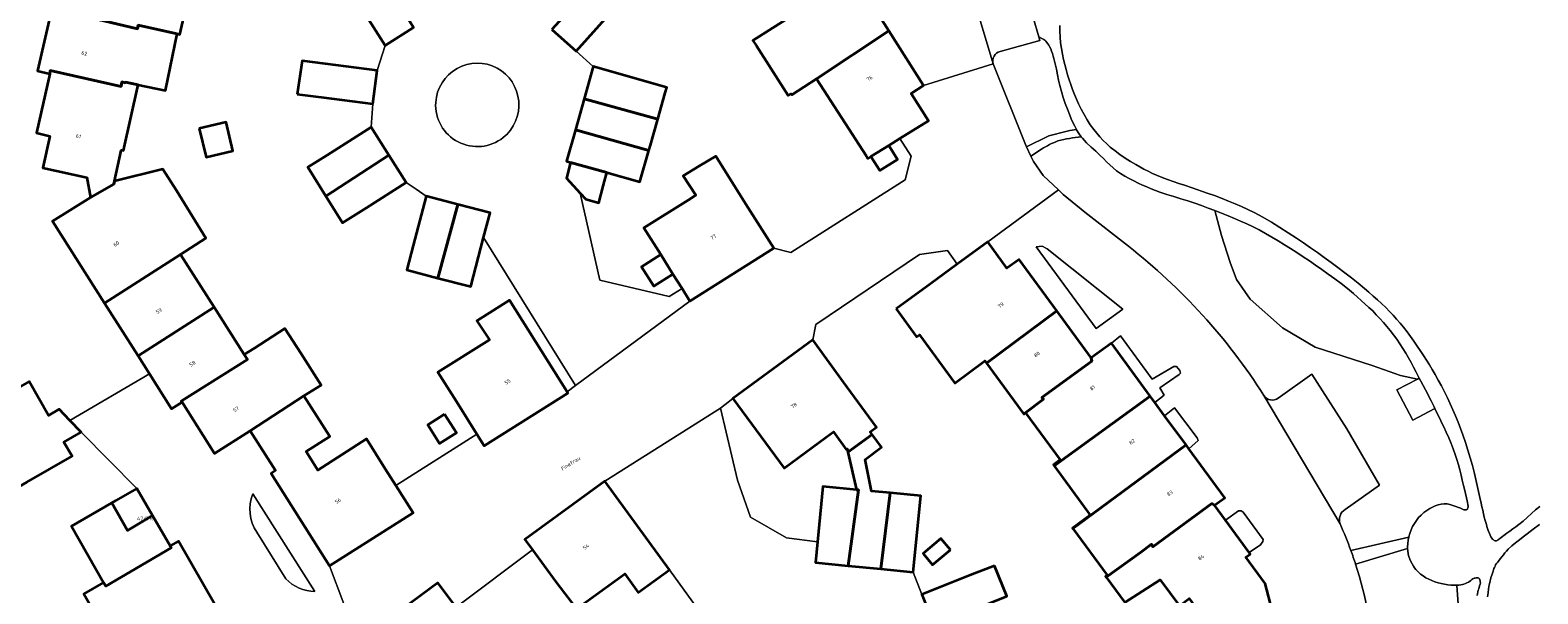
# Model space of a CAD drawing. Header units: metres. Extents: x 197700 to 204338, y 317132 to 325229.
# Tile 746 of 1056: x 203375 to 203519, y 319007 to 319061. Entities that reach past the tile are written whole.
import ezdxf
from ezdxf.enums import TextEntityAlignment as Align

# ---------------------------------------------------------------- set-up
doc = ezdxf.new("R2010")
doc.units = ezdxf.units.M
for name, color, linetype, lineweight in [('B-WE-GR-BEPLANTING_CULTUUR_BODEMBEDEKKER-GV', 90, 'Continuous', 18), ('B-WE-GR-BEPLANTING_CULTUUR_HEESTERS-GV', 90, 'Continuous', 18), ('B-WE-OG-BEBOUWING-GV', 7, 'Continuous', 35), ('B-WE-OG-BEBOUWING-T18', 10, 'Continuous', 18), ('B-WE-OG-TERREIN_CULTUURSCHEIDING-GV', 7, 'Continuous', 18), ('B-WE-OG-TERREIN_ERF-GV', 7, 'Continuous', 18), ('B-WE-OG-TOPOGRAFIE-T18', 10, 'Continuous', 18), ('B-WE-VH-VERHARDING_BETONSTRAATSTEEN-GV', 252, 'Continuous', 18), ('B-WE-VH-VERHARDING_GESLOTEN-GV', 252, 'Continuous', 18), ('B-WE-VH-VERHARDING_OPEN-GV', 252, 'Continuous', 18)]:
    doc.layers.add(name, color=color, linetype=linetype, lineweight=lineweight)
doc.styles.add('NLCS-ISO-M200-T18', font='NLCS-ISO.ttf', dxfattribs={"height": 0.36})

msp = doc.modelspace()

# ---------------------------------------------------------------- linework, layer by layer
at = {"layer": 'B-WE-GR-BEPLANTING_CULTUUR_BODEMBEDEKKER-GV'}
for points in [[(203474.52, 319051.38), (203475.152, 319051.478), (203474.987, 319051.793), (203474.819, 319052.151), (203474.661, 319052.514), (203474.507, 319052.876), (203474.285, 319053.428), (203474.082, 319053.988), (203473.895, 319054.555), (203473.722, 319055.127), (203473.56, 319055.7), (203473.435, 319056.215), (203473.33, 319056.735), (203473.229, 319057.257), (203473.118, 319057.776), (203472.98, 319058.287), (203472.912, 319058.52), (203472.846, 319058.755), (203472.773, 319058.988), (203472.688, 319059.213), (203472.582, 319059.428), (203472.505, 319059.562), (203472.422, 319059.695), (203472.333, 319059.824), (203472.234, 319059.943), (203472.125, 319060.048), (203472.019, 319060.123), (203471.903, 319060.187), (203471.781, 319060.244), (203471.658, 319060.299), (203471.538, 319060.358), (203471.642, 319060.003), (203467.842, 319058.976)], [(203467.173, 319057.767), (203470.335, 319049.885), (203470.364, 319049.824), (203472.515, 319050.865)]]:
    msp.add_lwpolyline(points, dxfattribs=at)
for points in [[(203467.842, 319058.976, 0.4071442), (203467.173, 319057.767)], [(203472.515, 319050.865, -0.0085549), (203474.52, 319051.38)]]:
    msp.add_lwpolyline(points, format="xyb", dxfattribs=at)
at = {"layer": 'B-WE-GR-BEPLANTING_CULTUUR_HEESTERS-GV'}
for points in [[(203475.607, 319050.8, 0.0325642), (203473.381, 319050.39)], [(203473.381, 319050.39, 0.0510038), (203471.793, 319049.606)], [(203480.131, 319040.308, -0.0850409), (203493.114, 319026.011)], [(203493.114, 319026.011, 0.4362712), (203494.499, 319025.741)], [(203396.229, 319016.57, 0.2472777), (203396.609, 319012.898)], [(203500.893, 319015.083, 0.3487517), (203500.42, 319013.699)], [(203500.42, 319013.699, -0.0175176), (203501.456, 319011.146)], [(203501.906, 319009.842, -0.0644562), (203503.757, 319000)], [(203399.385, 319008.436, 0.1968545), (203402.173, 319007.225)]]:
    msp.add_lwpolyline(points, format="xyb", dxfattribs=at)
for points in [[(203501.456, 319011.146), (203507.006, 319012.431), (203507.012, 319012.463), (203507.104, 319012.795), (203507.224, 319013.125), (203507.371, 319013.446), (203507.541, 319013.752), (203507.733, 319014.037), (203507.947, 319014.299), (203508.186, 319014.548), (203508.446, 319014.779), (203508.722, 319014.986), (203509.01, 319015.164), (203509.268, 319015.299), (203509.54, 319015.421), (203509.821, 319015.522), (203510.105, 319015.593), (203510.387, 319015.625), (203510.666, 319015.611), (203510.948, 319015.556), (203511.23, 319015.473), (203511.51, 319015.373), (203511.782, 319015.268), (203511.88, 319015.229), (203512.265, 319015.058), (203512.33, 319015.056), (203512.398, 319015.049), (203512.464, 319015.045), (203512.525, 319015.049), (203512.575, 319015.067), (203512.617, 319015.112), (203512.645, 319015.177), (203512.665, 319015.252), (203512.683, 319015.331), (203512.704, 319015.401), (203512.592, 319015.9), (203512.37, 319016.898), (203512.255, 319017.396), (203512.134, 319017.892), (203512.01, 319018.385), (203511.884, 319018.878), (203511.753, 319019.369), (203511.612, 319019.857), (203511.457, 319020.34), (203511.263, 319020.881), (203511.052, 319021.417), (203510.828, 319021.948), (203510.594, 319022.475), (203510.355, 319022.999), (203510.216, 319023.294), (203510.073, 319023.587), (203509.783, 319024.171), (203509.64, 319024.464), (203509.506, 319024.744), (203507.4, 319023.637), (203505.871, 319026.548), (203507.832, 319027.579), (203506.206, 319027.905), (203503.482, 319028.878), (203498.02, 319030.618), (203494.905, 319032.471), (203491.79, 319035.232), (203490.489, 319037.125), (203489.897, 319038.742), (203489.069, 319041.345), (203488.422, 319043.722), (203487.785, 319043.965), (203487.146, 319044.201), (203486.504, 319044.43), (203485.834, 319044.65), (203485.158, 319044.854), (203484.481, 319045.054), (203483.807, 319045.263), (203483.141, 319045.495), (203482.722, 319045.653), (203482.304, 319045.814), (203481.889, 319045.982), (203481.478, 319046.159), (203481.073, 319046.348), (203480.644, 319046.56), (203480.217, 319046.78), (203479.797, 319047.013), (203479.389, 319047.264), (203478.999, 319047.536), (203478.668, 319047.803), (203478.351, 319048.09), (203478.044, 319048.39), (203477.74, 319048.694), (203477.436, 319048.996), (203477.001, 319049.402), (203476.558, 319049.803), (203476.126, 319050.213), (203475.723, 319050.646), (203475.607, 319050.8)], [(203471.793, 319049.606), (203470.785, 319048.938), (203471.036, 319048.411), (203471.968, 319047.07), (203473.423, 319045.699), (203473.898, 319045.251), (203475.952, 319043.574), (203480.131, 319040.308)], [(203494.499, 319025.741), (203497.698, 319028.055), (203501.055, 319022.801), (203504.198, 319017.416), (203500.893, 319015.083)], [(203402.173, 319007.225), (203396.229, 319016.57)], [(203396.609, 319012.898), (203399.385, 319008.436)], [(203511.755, 319005.577), (203511.602, 319007.825), (203511.438, 319007.825), (203511.253, 319007.832), (203511.069, 319007.842), (203510.752, 319007.871), (203510.435, 319007.918), (203510.121, 319007.984), (203509.812, 319008.067), (203509.511, 319008.166), (203509.218, 319008.278), (203508.928, 319008.405), (203508.645, 319008.549), (203508.376, 319008.713), (203508.128, 319008.899), (203507.977, 319009.033), (203507.831, 319009.177), (203507.693, 319009.329), (203507.564, 319009.488), (203507.446, 319009.653), (203507.313, 319009.868), (203507.195, 319010.096), (203507.093, 319010.333), (203507.009, 319010.575), (203506.946, 319010.817), (203506.898, 319011.139), (203506.89, 319011.345), (203501.906, 319009.842)]]:
    msp.add_lwpolyline(points, dxfattribs=at)
msp.add_lwpolyline([(203471.3, 319040.261), (203477.033, 319032.41), (203479.596, 319034.289), (203472.361, 319040.053), (203471.861, 319040.312)], close=True, dxfattribs=at)
at = {"layer": 'B-WE-OG-BEBOUWING-GV'}
for points in [[(203388.975, 319060.638), (203389.244, 319060.578), (203390.029, 319064.086), (203386.033, 319064.98), (203386.575, 319067.402), (203385.096, 319067.738), (203385.727, 319070.518), (203385.598, 319070.587), (203384.278, 319072.737), (203383.154, 319071.151), (203378.989, 319072.082), (203376.955, 319063.095), (203385.161, 319061.126), (203385.239, 319061.474)], [(203406.234, 319063.759), (203408.919, 319059.542), (203411.62, 319061.261), (203407.773, 319067.617), (203404.929, 319065.809)], [(203424.897, 319061.079), (203427.229, 319059), (203430.556, 319062.732), (203432.248, 319064.63), (203429.967, 319066.665)], [(203457.192, 319060.931), (203454.217, 319065.62), (203454.025, 319065.913), (203449.271, 319062.763), (203449.061, 319063.117), (203448.85, 319062.977), (203448.837, 319062.997), (203444.155, 319060.02), (203444.489, 319059.495), (203447.517, 319054.733), (203447.803, 319054.915), (203447.879, 319054.795), (203450.232, 319056.346)], [(203376.955, 319063.095), (203375.597, 319057.095), (203376.763, 319056.832), (203376.815, 319057.129), (203383.599, 319055.609), (203383.682, 319056.05), (203384.007, 319055.971), (203384.021, 319056.029), (203385.231, 319055.758), (203387.85, 319055.215), (203388.975, 319060.638), (203385.239, 319061.474), (203385.161, 319061.126)], [(203458.216, 319050.615), (203460.967, 319052.33), (203459.306, 319054.95), (203460.502, 319055.714), (203457.192, 319060.931), (203450.232, 319056.346), (203455.043, 319048.935), (203455.177, 319048.72), (203455.466, 319048.9), (203457.176, 319049.966)], [(203400.487, 319054.866), (203402.78, 319054.57), (203407.732, 319053.931), (203408.145, 319057.129), (203403.186, 319057.769), (203400.951, 319058.057)], [(203376.763, 319056.832), (203375.485, 319051.153), (203376.785, 319050.853), (203376.101, 319047.808), (203380.306, 319046.893), (203380.674, 319044.977), (203382.902, 319046.255), (203382.967, 319046.543), (203383.621, 319049.463), (203383.632, 319049.514), (203383.825, 319049.471), (203385.231, 319055.758), (203384.021, 319056.029), (203384.007, 319055.971), (203383.682, 319056.05), (203383.599, 319055.609), (203376.815, 319057.129)], [(203427.977, 319054.418), (203435.034, 319052.475), (203435.752, 319055.012), (203435.897, 319055.525), (203428.854, 319057.517)], [(203427.977, 319054.418), (203427.138, 319051.455), (203434.188, 319049.485), (203434.327, 319049.976), (203435.034, 319052.475)], [(203391.094, 319051.568), (203391.742, 319048.843), (203394.315, 319049.454), (203393.667, 319052.18)], [(203409.265, 319049.04), (203407.568, 319051.715), (203403.346, 319049.036), (203401.512, 319047.872), (203403.238, 319045.097)], [(203427.138, 319051.455), (203426.288, 319048.45), (203426.678, 319048.34), (203430.152, 319047.357), (203433.331, 319046.458), (203434.188, 319049.485)], [(203455.466, 319048.9), (203456.301, 319047.561), (203458.011, 319048.627), (203457.176, 319049.966)], [(203409.265, 319049.04), (203403.238, 319045.097), (203404.834, 319042.531), (203407.122, 319043.982), (203410.938, 319046.402)], [(203426.678, 319048.34), (203426.283, 319046.828), (203427.608, 319045.389), (203428.153, 319044.798), (203429.371, 319044.474), (203429.801, 319046.06), (203430.152, 319047.357)], [(203443.487, 319044.342), (203440.586, 319048.944), (203439.025, 319047.993), (203437.477, 319047.05), (203438.684, 319045.197), (203437.931, 319044.722), (203433.703, 319042.054), (203435.317, 319039.496), (203436.488, 319037.64), (203437.362, 319036.254), (203438.122, 319035.049), (203446.153, 319040.112)], [(203382.902, 319046.255), (203380.674, 319044.977), (203377.035, 319042.69), (203382.022, 319034.842), (203389.284, 319039.507), (203391.72, 319041.068), (203388.906, 319045.63), (203387.59, 319047.687), (203382.967, 319046.543)], [(203415.876, 319044.317), (203412.833, 319045.112), (203411.592, 319040.358), (203410.986, 319038.039), (203413.971, 319037.259)], [(203418.346, 319041.131), (203418.967, 319043.509), (203415.876, 319044.317), (203413.971, 319037.259), (203417.12, 319036.437)], [(203457.864, 319034.306), (203459.842, 319031.616), (203460.108, 319031.811), (203463.505, 319027.191), (203466.387, 319029.31), (203466.544, 319029.096), (203473.274, 319034.105), (203469.652, 319039.043), (203468.498, 319038.211), (203466.654, 319040.711), (203463.716, 319038.57), (203461.155, 319036.704)], [(203382.022, 319034.842), (203385.233, 319029.791), (203392.512, 319034.46), (203389.284, 319039.507)], [(203435.317, 319039.496), (203433.488, 319038.342), (203434.659, 319036.486), (203436.488, 319037.64)], [(203426.352, 319026.348), (203420.835, 319035.134), (203417.702, 319033.167), (203418.894, 319031.323), (203413.965, 319028.225), (203415.734, 319025.418), (203417.695, 319022.31), (203418.408, 319021.179), (203426.423, 319026.235)], [(203386.324, 319028.074), (203388.446, 319024.735), (203389.453, 319025.37), (203389.364, 319025.462), (203395.708, 319029.454), (203395.408, 319029.93), (203392.512, 319034.46), (203385.233, 319029.791)], [(203476.573, 319029.606), (203473.274, 319034.105), (203466.544, 319029.096), (203470.126, 319024.225), (203470.169, 319024.274), (203471.983, 319025.637), (203471.848, 319025.819), (203476.636, 319029.292)], [(203389.453, 319025.37), (203392.566, 319020.441), (203395.985, 319022.612), (203401.129, 319025.956), (203402.768, 319027.004), (203400.814, 319030.06), (203399.304, 319032.421), (203396.378, 319030.55), (203395.408, 319029.93), (203395.708, 319029.454), (203389.364, 319025.462)], [(203449.892, 319031.326), (203442.235, 319025.731), (203447.139, 319019.045), (203451.171, 319022.002), (203451.86, 319022.507), (203453.088, 319020.823), (203453.179, 319020.89), (203453.254, 319020.567), (203455.573, 319022.279), (203455.399, 319022.512), (203456.004, 319022.962), (203452.842, 319027.289)], [(203482.223, 319025.954), (203478.519, 319031.006), (203476.573, 319029.606), (203476.636, 319029.292), (203471.848, 319025.819), (203471.983, 319025.637), (203470.169, 319024.274), (203470.126, 319024.225), (203470.289, 319024.33), (203473.597, 319019.83), (203472.948, 319019.353), (203473.009, 319019.27)], [(203373.635, 319017.163), (203374.571, 319017.7), (203378.907, 319020.19), (203378.131, 319021.541), (203379.771, 319022.482), (203378.68, 319023.623), (203377.669, 319024.681), (203376.661, 319024.102), (203374.792, 319027.356), (203369.518, 319024.33)], [(203401.129, 319025.956), (203395.985, 319022.612), (203398.396, 319018.812), (203397.974, 319018.544), (203403.592, 319009.687), (203411.594, 319014.759), (203409.926, 319017.39), (203408.917, 319018.982), (203407.107, 319021.837), (203402.453, 319018.862), (203401.326, 319020.624), (203403.606, 319022.082)], [(203483.607, 319024.069), (203482.671, 319025.343), (203482.223, 319025.954), (203473.009, 319019.27), (203476.484, 319014.543), (203474.792, 319013.299), (203474.818, 319013.263), (203485.656, 319021.275)], [(203414.609, 319024.212), (203413.002, 319023.198), (203414.133, 319021.404), (203415.74, 319022.418)], [(203453.278, 319009.693), (203456.407, 319009.387), (203457.305, 319016.663), (203455.531, 319016.837), (203454.898, 319019.88), (203456.481, 319021.057), (203455.573, 319022.279), (203453.254, 319020.567), (203454.09, 319016.978), (203454.265, 319016.961)], [(203478.018, 319008.582), (203481.298, 319010.973), (203482.359, 319011.763), (203482.489, 319011.5), (203488.131, 319015.661), (203488.394, 319015.486), (203489.387, 319016.189), (203485.939, 319020.888), (203485.656, 319021.275), (203474.818, 319013.263), (203478.107, 319008.791), (203477.949, 319008.675)], [(203427.245, 319005.561), (203431.889, 319008.908), (203433.152, 319007.132), (203436.143, 319009.31), (203429.969, 319017.788), (203422.304, 319012.199), (203423.014, 319011.226), (203425.25, 319008.159)], [(203386.62, 319014.497), (203385.127, 319017.094), (203383.099, 319015.929), (203382.73, 319015.717), (203384.208, 319013.057)], [(203450.327, 319011.971), (203450.134, 319010.001), (203453.278, 319009.693), (203454.265, 319016.961), (203454.09, 319016.978), (203450.847, 319017.295)], [(203456.407, 319009.387), (203459.516, 319009.083), (203460.228, 319016.377), (203457.305, 319016.663)], [(203382.73, 319015.717), (203378.853, 319013.489), (203381.928, 319008.085), (203382.134, 319007.723), (203388.401, 319011.399), (203388.293, 319011.586), (203386.62, 319014.497), (203384.208, 319013.057)], [(203493.896, 319005.422), (203493.247, 319008.002), (203491.399, 319010.515), (203491.812, 319010.808), (203491.693, 319010.971), (203489.447, 319014.044), (203488.394, 319015.486), (203488.131, 319015.661), (203482.489, 319011.5), (203482.359, 319011.763), (203481.298, 319010.973), (203478.018, 319008.582), (203479.79, 319006.172), (203483.193, 319008.35), (203485.026, 319005.857), (203485.957, 319006.541), (203487.919, 319003.872), (203487.909, 319003.807), (203490.301, 319003.502), (203490.039, 319004.488)], [(203388.293, 319011.586), (203388.401, 319011.399), (203382.134, 319007.723), (203381.928, 319008.085), (203380.038, 319007.01), (203381.914, 319003.712), (203383.691, 319004.827), (203384.133, 319004.054), (203386.628, 318999.689), (203392.299, 319002.932), (203393.833, 319003.809), (203389.119, 319012.054)], [(203463.084, 319011.211), (203462.175, 319012.304), (203460.455, 319010.872), (203461.364, 319009.78)], [(203467.293, 319009.696), (203464.981, 319008.777), (203460.344, 319006.932), (203461.524, 319003.965), (203468.477, 319006.776)], [(203412.518, 318994.061), (203412.587, 318993.97), (203412.981, 318994.261), (203415.275, 318991.178), (203415.61, 318990.985), (203420.045, 318994.42), (203419.951, 318994.548), (203420.195, 318994.728), (203417.906, 318997.841), (203418.113, 318997.993), (203416.729, 318999.875), (203418.879, 319001.456), (203416.95, 319004.055), (203415.714, 319005.721), (203413.971, 319008.07), (203406.339, 319002.407)]]:
    msp.add_lwpolyline(points, close=True, dxfattribs=at)
at = {"layer": 'B-WE-OG-TERREIN_CULTUURSCHEIDING-GV'}
for points in [[(203473.548, 319061.45), (203473.56, 319060.898), (203473.592, 319060.344), (203473.643, 319059.792), (203473.714, 319059.242), (203473.805, 319058.697), (203473.908, 319058.204), (203474.029, 319057.713), (203474.166, 319057.225), (203474.314, 319056.741), (203474.469, 319056.26), (203474.627, 319055.787), (203474.793, 319055.316), (203474.969, 319054.849), (203475.158, 319054.388), (203475.363, 319053.935), (203475.615, 319053.424), (203475.883, 319052.918), (203476.171, 319052.422), (203476.48, 319051.942), (203476.813, 319051.482), (203477.102, 319051.125), (203477.406, 319050.778), (203477.725, 319050.442), (203478.055, 319050.119), (203478.395, 319049.81), (203478.851, 319049.433), (203479.329, 319049.081), (203479.824, 319048.748), (203480.329, 319048.431), (203480.839, 319048.127), (203481.229, 319047.904), (203481.624, 319047.689), (203482.024, 319047.483), (203482.429, 319047.286), (203482.837, 319047.099), (203483.36, 319046.883), (203483.893, 319046.688), (203484.431, 319046.505), (203484.97, 319046.325), (203485.507, 319046.141), (203486.229, 319045.891), (203487.679, 319045.403), (203488.4, 319045.149), (203489.114, 319044.879), (203489.739, 319044.629), (203490.362, 319044.373), (203490.981, 319044.106), (203491.594, 319043.827), (203492.198, 319043.533), (203493.029, 319043.089), (203493.845, 319042.612), (203494.647, 319042.111), (203495.441, 319041.597), (203496.231, 319041.078), (203496.908, 319040.626), (203497.58, 319040.166), (203498.247, 319039.698), (203498.909, 319039.222), (203499.566, 319038.741), (203500.217, 319038.256), (203500.865, 319037.767), (203501.507, 319037.269), (203502.142, 319036.763), (203502.767, 319036.246), (203503.179, 319035.892), (203503.586, 319035.531), (203503.99, 319035.167), (203504.393, 319034.802), (203504.798, 319034.439), (203505.144, 319034.066), (203505.494, 319033.696), (203505.842, 319033.325), (203506.182, 319032.948), (203506.509, 319032.559), (203506.849, 319032.117), (203507.174, 319031.664), (203507.489, 319031.202), (203508.398, 319029.827), (203508.689, 319029.381), (203508.975, 319028.933), (203509.255, 319028.481), (203509.525, 319028.024), (203509.834, 319027.474), (203510.132, 319026.917), (203510.42, 319026.354), (203510.698, 319025.787), (203510.967, 319025.216), (203511.231, 319024.631), (203511.487, 319024.041), (203511.731, 319023.447), (203511.965, 319022.848), (203512.188, 319022.246), (203512.439, 319021.514), (203512.672, 319020.775), (203512.89, 319020.032), (203513.096, 319019.284), (203513.293, 319018.535), (203513.433, 319017.965), (203513.565, 319017.393), (203513.816, 319016.245), (203513.944, 319015.672), (203514.017, 319015.339), (203514.088, 319015.005), (203514.161, 319014.672), (203514.239, 319014.34), (203514.326, 319014.011), (203514.38, 319013.821), (203514.436, 319013.631), (203514.494, 319013.442), (203514.557, 319013.255), (203514.626, 319013.07), (203514.743, 319012.766), (203514.807, 319012.615), (203514.881, 319012.471), (203514.969, 319012.337), (203515.034, 319012.246), (203515.068, 319012.201), (203515.106, 319012.162), (203515.188, 319012.114), (203515.273, 319012.088), (203515.338, 319012.08), (203515.413, 319012.092), (203515.466, 319012.117), (203515.517, 319012.149), (203515.568, 319012.185), (203515.722, 319012.287), (203515.822, 319012.363), (203516.016, 319012.523), (203516.114, 319012.601), (203516.401, 319012.812), (203516.692, 319013.018), (203516.985, 319013.222), (203517.275, 319013.429), (203517.56, 319013.642), (203517.968, 319013.977), (203518.363, 319014.329), (203518.754, 319014.685), (203519.151, 319015.033), (203519.563, 319015.361)], [(203519.517, 319013.65), (203518.931, 319013.211), (203518.353, 319012.763), (203517.979, 319012.475), (203517.603, 319012.189), (203517.231, 319011.897), (203516.873, 319011.591), (203516.536, 319011.265), (203516.376, 319011.092), (203516.222, 319010.915), (203516.07, 319010.733), (203515.922, 319010.55), (203515.775, 319010.365), (203515.585, 319010.132), (203515.491, 319010.015), (203515.403, 319009.894), (203515.324, 319009.768), (203515.266, 319009.656), (203515.213, 319009.539), (203515.165, 319009.421), (203515.076, 319009.181), (203515.01, 319008.994), (203514.951, 319008.805), (203514.896, 319008.614), (203514.845, 319008.422), (203514.796, 319008.23), (203514.715, 319007.855), (203514.65, 319007.476), (203514.596, 319007.094), (203514.546, 319006.712)], [(203513.548, 319006.842), (203513.662, 319007.351), (203513.702, 319007.493), (203513.789, 319007.774), (203513.834, 319007.914), (203513.878, 319008.055), (203513.853, 319008.151), (203513.833, 319008.255), (203513.81, 319008.355), (203513.777, 319008.44), (203513.726, 319008.499), (203513.654, 319008.528), (203513.564, 319008.536), (203513.465, 319008.529), (203513.366, 319008.512), (203513.275, 319008.491), (203513.154, 319008.441), (203513.043, 319008.364), (203512.935, 319008.274), (203512.825, 319008.185), (203512.71, 319008.112), (203512.572, 319008.047), (203512.429, 319007.989), (203512.283, 319007.938), (203512.136, 319007.896), (203511.987, 319007.863), (203511.807, 319007.837), (203511.623, 319007.825), (203511.602, 319007.825), (203511.755, 319005.577)]]:
    msp.add_lwpolyline(points, dxfattribs=at)
for points in [[(203419.642, 319057.374, 0.5463845), (203413.754, 319054.069)], [(203420.225, 319050.716, 0.5336292), (203419.642, 319057.374)], [(203413.754, 319054.069, 0.6476209), (203420.225, 319050.716)]]:
    msp.add_lwpolyline(points, format="xyb", dxfattribs=at)
msp.add_lwpolyline([(203507.832, 319027.579), (203508.008, 319027.671), (203507.949, 319027.78), (203507.708, 319028.24), (203507.471, 319028.702), (203507.231, 319029.162), (203506.984, 319029.618), (203506.722, 319030.065), (203506.441, 319030.513), (203506.149, 319030.956), (203505.847, 319031.391), (203505.535, 319031.819), (203505.213, 319032.239), (203504.895, 319032.625), (203504.565, 319033.002), (203504.228, 319033.373), (203503.889, 319033.742), (203503.553, 319034.114), (203503.186, 319034.445), (203502.454, 319035.111), (203502.085, 319035.439), (203501.71, 319035.761), (203501.118, 319036.246), (203500.515, 319036.718), (203499.903, 319037.18), (203499.285, 319037.633), (203498.663, 319038.08), (203498.076, 319038.494), (203497.485, 319038.901), (203496.888, 319039.301), (203496.287, 319039.694), (203495.682, 319040.08), (203495.088, 319040.453), (203494.491, 319040.822), (203493.889, 319041.184), (203493.281, 319041.532), (203492.664, 319041.864), (203492.08, 319042.156), (203491.488, 319042.434), (203490.89, 319042.7), (203490.289, 319042.959), (203489.686, 319043.212), (203489.056, 319043.471), (203488.422, 319043.722), (203489.069, 319041.345), (203489.897, 319038.742), (203490.489, 319037.125), (203491.79, 319035.232), (203494.905, 319032.471), (203498.02, 319030.618), (203503.482, 319028.878), (203506.206, 319027.905)], close=True, dxfattribs=at)
at = {"layer": 'B-WE-OG-TERREIN_ERF-GV'}
for points in [[(203390.029, 319064.086), (203389.244, 319060.578), (203388.975, 319060.638), (203387.85, 319055.215), (203385.231, 319055.758), (203383.825, 319049.471), (203383.632, 319049.514), (203383.621, 319049.463), (203382.967, 319046.543), (203387.59, 319047.687), (203388.906, 319045.63), (203391.72, 319041.068), (203389.284, 319039.507), (203392.512, 319034.46), (203395.408, 319029.93), (203396.378, 319030.55), (203399.304, 319032.421), (203400.814, 319030.06), (203402.768, 319027.004), (203401.129, 319025.956), (203403.606, 319022.082), (203401.326, 319020.624), (203402.453, 319018.862), (203407.107, 319021.837), (203408.917, 319018.982), (203409.926, 319017.39), (203417.695, 319022.31), (203415.734, 319025.418), (203413.965, 319028.225), (203418.894, 319031.323), (203417.702, 319033.167), (203420.835, 319035.134), (203426.352, 319026.348), (203427.158, 319026.951), (203418.346, 319041.131), (203417.12, 319036.437), (203413.971, 319037.259), (203410.986, 319038.039), (203411.592, 319040.358), (203412.833, 319045.112), (203411.885, 319045.757), (203410.938, 319046.402), (203407.122, 319043.982), (203404.834, 319042.531), (203403.238, 319045.097), (203401.512, 319047.872), (203403.346, 319049.036), (203407.568, 319051.715), (203407.732, 319053.931), (203402.78, 319054.57), (203400.487, 319054.866), (203400.951, 319058.057), (203403.186, 319057.769), (203408.145, 319057.129), (203408.919, 319059.542), (203406.234, 319063.759)], [(203430.556, 319062.732), (203427.229, 319059), (203428.854, 319057.517), (203435.897, 319055.525), (203435.752, 319055.012), (203435.034, 319052.475), (203434.327, 319049.976), (203434.188, 319049.485), (203433.331, 319046.458), (203430.152, 319047.357), (203429.801, 319046.06), (203429.371, 319044.474), (203428.153, 319044.798), (203427.608, 319045.389), (203429.477, 319037.038), (203436.136, 319035.491), (203437.362, 319036.254), (203436.488, 319037.64), (203434.659, 319036.486), (203433.488, 319038.342), (203435.317, 319039.496), (203433.703, 319042.054), (203437.931, 319044.722), (203438.684, 319045.197), (203437.477, 319047.05), (203439.025, 319047.993), (203440.586, 319048.944), (203443.487, 319044.342), (203446.153, 319040.112), (203447.78, 319039.712), (203458.742, 319046.655), (203459.31, 319048.921), (203458.216, 319050.615), (203457.176, 319049.966), (203458.011, 319048.627), (203456.301, 319047.561), (203455.466, 319048.9), (203455.177, 319048.72), (203455.043, 319048.935), (203450.232, 319056.346), (203447.879, 319054.795), (203447.803, 319054.915), (203447.517, 319054.733), (203444.489, 319059.495), (203444.155, 319060.02), (203448.837, 319062.997)], [(203485.026, 319005.857), (203483.193, 319008.35), (203479.79, 319006.172), (203478.018, 319008.582), (203477.949, 319008.675), (203478.107, 319008.791), (203474.818, 319013.263), (203474.792, 319013.299), (203476.484, 319014.543), (203473.009, 319019.27), (203472.948, 319019.353), (203473.597, 319019.83), (203470.289, 319024.33), (203470.126, 319024.225), (203466.544, 319029.096), (203466.387, 319029.31), (203463.505, 319027.191), (203460.108, 319031.811), (203459.842, 319031.616), (203457.864, 319034.306), (203461.155, 319036.704), (203463.716, 319038.57), (203462.812, 319039.91), (203460.117, 319039.524), (203450.176, 319032.797), (203449.892, 319031.326), (203452.842, 319027.289), (203456.004, 319022.962), (203455.399, 319022.512), (203455.573, 319022.279), (203456.481, 319021.057), (203454.898, 319019.88), (203455.531, 319016.837), (203457.305, 319016.663), (203460.228, 319016.377), (203459.516, 319009.083), (203460.344, 319006.932), (203464.981, 319008.777), (203467.293, 319009.696), (203468.477, 319006.776)], [(203381.914, 319003.712), (203380.038, 319007.01), (203381.928, 319008.085), (203378.853, 319013.489), (203382.73, 319015.717), (203383.099, 319015.929), (203385.127, 319017.094), (203379.771, 319022.482), (203378.131, 319021.541), (203378.907, 319020.19), (203374.571, 319017.7)], [(203438.818, 319005.617), (203436.143, 319009.31), (203433.152, 319007.132), (203431.889, 319008.908), (203427.245, 319005.561), (203425.25, 319008.159), (203423.014, 319011.226), (203415.714, 319005.721)]]:
    msp.add_lwpolyline(points, dxfattribs=at)
for points in [[(203391.094, 319051.568), (203393.667, 319052.18), (203394.315, 319049.454), (203391.742, 319048.843)], [(203478.519, 319031.006), (203482.223, 319025.954), (203482.671, 319025.343), (203483.571, 319026.044), (203483.146, 319026.725), (203484.994, 319028.001), (203485.128, 319028.131), (203485.069, 319028.384), (203484.74, 319028.777), (203484.498, 319028.777), (203482.415, 319027.572), (203479.393, 319031.713)], [(203508.008, 319027.671), (203507.832, 319027.579), (203505.871, 319026.548), (203507.4, 319023.637), (203509.506, 319024.744), (203509.4, 319024.971), (203509.28, 319025.225), (203509.159, 319025.478), (203509.036, 319025.73), (203508.826, 319026.144), (203508.61, 319026.554), (203508.39, 319026.963), (203508.169, 319027.371)], [(203451.171, 319022.002), (203447.139, 319019.045), (203442.235, 319025.731), (203441.045, 319024.798), (203442.675, 319017.896), (203443.91, 319014.359), (203447.361, 319012.369), (203450.327, 319011.971), (203450.847, 319017.295), (203454.09, 319016.978), (203453.254, 319020.567), (203453.179, 319020.89), (203453.088, 319020.823), (203451.86, 319022.507)], [(203483.607, 319024.069), (203485.656, 319021.275), (203485.939, 319020.888), (203486.833, 319021.688), (203486.73, 319021.945), (203484.546, 319024.809)], [(203414.609, 319024.212), (203415.74, 319022.418), (203414.133, 319021.404), (203413.002, 319023.198)], [(203491.693, 319010.971), (203492.78, 319011.708), (203493.029, 319012.011), (203493.048, 319012.21), (203491.12, 319014.836), (203490.926, 319014.95), (203490.698, 319014.959), (203489.447, 319014.044)], [(203463.084, 319011.211), (203461.364, 319009.78), (203460.455, 319010.872), (203462.175, 319012.304)]]:
    msp.add_lwpolyline(points, close=True, dxfattribs=at)
at = {"layer": 'B-WE-VH-VERHARDING_BETONSTRAATSTEEN-GV'}
for points in [[(203374.792, 319027.356), (203376.661, 319024.102), (203377.669, 319024.681), (203378.68, 319023.623), (203386.324, 319028.074), (203385.233, 319029.791), (203382.022, 319034.842), (203377.035, 319042.69), (203380.674, 319044.977), (203380.306, 319046.893), (203376.101, 319047.808), (203376.785, 319050.853), (203375.485, 319051.153), (203376.763, 319056.832), (203375.597, 319057.095), (203376.955, 319063.095), (203378.989, 319072.082), (203383.154, 319071.151), (203384.278, 319072.737), (203381.98, 319076.365), (203377.297, 319085.493), (203370.083, 319074.306)], [(203454.217, 319065.62), (203457.192, 319060.931), (203460.502, 319055.714), (203467.173, 319057.767), (203462.304, 319074.002)], [(203462.304, 319074.002), (203467.173, 319057.767)], [(203467.842, 319058.976), (203471.642, 319060.003), (203471.538, 319060.358), (203470.994, 319062.216), (203469.734, 319066.518), (203467.394, 319074.506), (203463.487, 319073.378)], [(203411.62, 319061.261), (203408.919, 319059.542), (203408.145, 319057.129), (203407.732, 319053.931), (203407.568, 319051.715), (203409.265, 319049.04), (203410.938, 319046.402), (203411.885, 319045.757), (203412.833, 319045.112), (203415.876, 319044.317), (203418.967, 319043.509), (203418.346, 319041.131), (203427.158, 319026.951), (203438.122, 319035.049), (203437.362, 319036.254), (203436.136, 319035.491), (203429.477, 319037.038), (203427.608, 319045.389), (203426.283, 319046.828), (203426.678, 319048.34), (203426.288, 319048.45), (203427.138, 319051.455), (203427.977, 319054.418), (203428.854, 319057.517), (203427.229, 319059), (203424.897, 319061.079)], [(203480.131, 319040.308), (203475.952, 319043.574), (203473.898, 319045.251), (203473.423, 319045.699), (203466.654, 319040.711), (203468.498, 319038.211), (203469.652, 319039.043), (203473.274, 319034.105), (203476.573, 319029.606), (203478.519, 319031.006), (203479.393, 319031.713), (203482.415, 319027.572), (203484.498, 319028.777), (203484.74, 319028.777), (203485.069, 319028.384), (203485.128, 319028.131), (203484.994, 319028.001), (203483.146, 319026.725), (203483.571, 319026.044), (203482.671, 319025.343), (203483.607, 319024.069), (203484.546, 319024.809), (203486.73, 319021.945), (203486.833, 319021.688), (203485.939, 319020.888), (203489.387, 319016.189), (203488.394, 319015.486), (203489.447, 319014.044), (203490.698, 319014.959), (203490.926, 319014.95), (203491.12, 319014.836), (203493.048, 319012.21), (203493.029, 319012.011), (203492.78, 319011.708), (203491.693, 319010.971), (203491.812, 319010.808), (203491.399, 319010.515), (203493.247, 319008.002)], [(203395.985, 319022.612), (203392.566, 319020.441), (203389.453, 319025.37), (203388.446, 319024.735), (203386.324, 319028.074), (203378.68, 319023.623), (203379.771, 319022.482), (203385.127, 319017.094), (203386.62, 319014.497), (203388.293, 319011.586), (203389.119, 319012.054), (203393.833, 319003.809), (203401.883, 318989.849), (203406.621, 318981.63), (203407.076, 318981.891), (203414.007, 318969.823), (203420.709, 318958.437)], [(203500.893, 319015.083), (203504.198, 319017.416), (203501.055, 319022.801), (203497.698, 319028.055), (203494.499, 319025.741)], [(203460.344, 319006.932), (203459.516, 319009.083), (203456.407, 319009.387), (203453.278, 319009.693), (203450.134, 319010.001), (203450.327, 319011.971), (203447.361, 319012.369), (203443.91, 319014.359), (203442.675, 319017.896), (203441.045, 319024.798), (203429.969, 319017.788), (203436.143, 319009.31), (203438.818, 319005.617)], [(203493.114, 319026.011), (203500.42, 319013.699)], [(203500.42, 319013.699), (203493.114, 319026.011)], [(203407.276, 318994.112), (203404.92, 318997.951), (203404.348, 318999.287), (203404.214, 318999.739), (203404.224, 319000), (203404.214, 319000.462), (203404.244, 319000.925), (203406.339, 319002.407), (203403.592, 319009.687), (203397.974, 319018.544), (203398.396, 319018.812), (203395.985, 319022.612)], [(203396.229, 319016.57), (203402.173, 319007.225)], [(203399.385, 319008.436), (203396.609, 319012.898)], [(203493.247, 319008.002), (203493.896, 319005.422)]]:
    msp.add_lwpolyline(points, dxfattribs=at)
for points in [[(203413.754, 319054.069, -0.5463845), (203419.642, 319057.374)], [(203467.173, 319057.767, -0.4071442), (203467.842, 319058.976)], [(203419.642, 319057.374, -0.5336292), (203420.225, 319050.716)], [(203420.225, 319050.716, -0.6476209), (203413.754, 319054.069)], [(203493.114, 319026.011, 0.0850409), (203480.131, 319040.308)], [(203494.499, 319025.741, -0.4362712), (203493.114, 319026.011)], [(203396.609, 319012.898, -0.2472777), (203396.229, 319016.57)], [(203500.42, 319013.699, -0.3487517), (203500.893, 319015.083)], [(203501.456, 319011.146, 0.0175176), (203500.42, 319013.699)], [(203501.906, 319009.842, 0.0086961), (203501.456, 319011.146)], [(203503.757, 319000, 0.0644562), (203501.906, 319009.842)], [(203402.173, 319007.225, -0.1968545), (203399.385, 319008.436)]]:
    msp.add_lwpolyline(points, format="xyb", dxfattribs=at)
for points in [[(203427.158, 319026.951), (203426.352, 319026.348), (203426.423, 319026.235), (203418.408, 319021.179), (203417.695, 319022.31), (203409.926, 319017.39), (203411.594, 319014.759), (203403.592, 319009.687), (203406.339, 319002.407), (203413.971, 319008.07), (203415.714, 319005.721), (203423.014, 319011.226), (203422.304, 319012.199), (203429.969, 319017.788), (203441.045, 319024.798), (203442.235, 319025.731), (203449.892, 319031.326), (203450.176, 319032.797), (203460.117, 319039.524), (203462.812, 319039.91), (203463.716, 319038.57), (203466.654, 319040.711), (203473.423, 319045.699), (203471.968, 319047.07), (203471.036, 319048.411), (203470.785, 319048.938), (203470.364, 319049.824), (203470.335, 319049.885), (203467.173, 319057.767), (203460.502, 319055.714), (203459.306, 319054.95), (203460.967, 319052.33), (203458.216, 319050.615), (203459.31, 319048.921), (203458.742, 319046.655), (203447.78, 319039.712), (203446.153, 319040.112), (203438.122, 319035.049)], [(203471.3, 319040.261), (203471.861, 319040.312), (203472.361, 319040.053), (203479.596, 319034.289), (203477.033, 319032.41)]]:
    msp.add_lwpolyline(points, close=True, dxfattribs=at)
at = {"layer": 'B-WE-VH-VERHARDING_GESLOTEN-GV'}
for points in [[(203470.994, 319062.216), (203471.538, 319060.358), (203471.658, 319060.299), (203471.781, 319060.244), (203471.903, 319060.187), (203472.019, 319060.123), (203472.125, 319060.048), (203472.234, 319059.943), (203472.333, 319059.824), (203472.422, 319059.695), (203472.505, 319059.562), (203472.582, 319059.428), (203472.688, 319059.213), (203472.773, 319058.988), (203472.846, 319058.755), (203472.912, 319058.52), (203472.98, 319058.287), (203473.118, 319057.776), (203473.229, 319057.257), (203473.33, 319056.735), (203473.435, 319056.215), (203473.56, 319055.7), (203473.722, 319055.127), (203473.895, 319054.555), (203474.082, 319053.988), (203474.285, 319053.428), (203474.507, 319052.876), (203474.661, 319052.514), (203474.819, 319052.151), (203474.987, 319051.793), (203475.152, 319051.478), (203475.169, 319051.445), (203475.371, 319051.112), (203475.607, 319050.8), (203475.723, 319050.646), (203476.126, 319050.213), (203476.558, 319049.803), (203477.001, 319049.402), (203477.436, 319048.996), (203477.74, 319048.694), (203478.044, 319048.39), (203478.351, 319048.09), (203478.668, 319047.803), (203478.999, 319047.536), (203479.389, 319047.264), (203479.797, 319047.013), (203480.217, 319046.78), (203480.644, 319046.56), (203481.073, 319046.348), (203481.478, 319046.159), (203481.889, 319045.982), (203482.304, 319045.814), (203482.722, 319045.653), (203483.141, 319045.495), (203483.807, 319045.263), (203484.481, 319045.054), (203485.158, 319044.854), (203485.834, 319044.65), (203486.504, 319044.43), (203487.146, 319044.201), (203487.785, 319043.965), (203488.422, 319043.722), (203489.056, 319043.471), (203489.686, 319043.212), (203490.289, 319042.959), (203490.89, 319042.7), (203491.488, 319042.434), (203492.08, 319042.156), (203492.664, 319041.864), (203493.281, 319041.532), (203493.889, 319041.184), (203494.491, 319040.822), (203495.088, 319040.453), (203495.682, 319040.08), (203496.287, 319039.694), (203496.888, 319039.301), (203497.485, 319038.901), (203498.076, 319038.494), (203498.663, 319038.08), (203499.285, 319037.633), (203499.903, 319037.18), (203500.515, 319036.718), (203501.118, 319036.246), (203501.71, 319035.761), (203502.085, 319035.439), (203502.454, 319035.111), (203503.186, 319034.445), (203503.553, 319034.114), (203503.889, 319033.742), (203504.228, 319033.373), (203504.565, 319033.002), (203504.895, 319032.625), (203505.213, 319032.239), (203505.535, 319031.819), (203505.847, 319031.391), (203506.149, 319030.956), (203506.441, 319030.513), (203506.722, 319030.065), (203506.984, 319029.618), (203507.231, 319029.162), (203507.471, 319028.702), (203507.708, 319028.24), (203507.949, 319027.78), (203508.008, 319027.671), (203508.169, 319027.371), (203508.39, 319026.963), (203508.61, 319026.554), (203508.826, 319026.144), (203509.036, 319025.73), (203509.159, 319025.478), (203509.28, 319025.225), (203509.4, 319024.971), (203509.506, 319024.744), (203509.64, 319024.464), (203509.783, 319024.171), (203510.073, 319023.587), (203510.216, 319023.294), (203510.355, 319022.999), (203510.594, 319022.475), (203510.828, 319021.948), (203511.052, 319021.417), (203511.263, 319020.881), (203511.457, 319020.34), (203511.612, 319019.857), (203511.753, 319019.369), (203511.884, 319018.878), (203512.01, 319018.385), (203512.134, 319017.892), (203512.255, 319017.396), (203512.37, 319016.898), (203512.592, 319015.9), (203512.704, 319015.401), (203512.683, 319015.331), (203512.665, 319015.252), (203512.645, 319015.177), (203512.617, 319015.112), (203512.575, 319015.067), (203512.525, 319015.049), (203512.464, 319015.045), (203512.398, 319015.049), (203512.33, 319015.056), (203512.265, 319015.058), (203511.88, 319015.229), (203511.782, 319015.268), (203511.51, 319015.373), (203511.23, 319015.473), (203510.948, 319015.556), (203510.666, 319015.611), (203510.387, 319015.625), (203510.105, 319015.593), (203509.821, 319015.522), (203509.54, 319015.421), (203509.268, 319015.299), (203509.01, 319015.164), (203508.722, 319014.986), (203508.446, 319014.779), (203508.186, 319014.548), (203507.947, 319014.299), (203507.733, 319014.037), (203507.541, 319013.752), (203507.371, 319013.446), (203507.224, 319013.125), (203507.104, 319012.795), (203507.012, 319012.463), (203507.006, 319012.431), (203506.947, 319012.141), (203506.903, 319011.808), (203506.885, 319011.472), (203506.89, 319011.345), (203506.898, 319011.139), (203506.946, 319010.817), (203507.009, 319010.575), (203507.093, 319010.333), (203507.195, 319010.096), (203507.313, 319009.868), (203507.446, 319009.653), (203507.564, 319009.488), (203507.693, 319009.329), (203507.831, 319009.177), (203507.977, 319009.033), (203508.128, 319008.899), (203508.376, 319008.713), (203508.645, 319008.549), (203508.928, 319008.405), (203509.218, 319008.278), (203509.511, 319008.166), (203509.812, 319008.067), (203510.121, 319007.984), (203510.435, 319007.918), (203510.752, 319007.871), (203511.069, 319007.842), (203511.253, 319007.832), (203511.438, 319007.825), (203511.602, 319007.825), (203511.623, 319007.825), (203511.807, 319007.837), (203511.987, 319007.863), (203512.136, 319007.896), (203512.283, 319007.938), (203512.429, 319007.989), (203512.572, 319008.047), (203512.71, 319008.112), (203512.825, 319008.185), (203512.935, 319008.274), (203513.043, 319008.364), (203513.154, 319008.441), (203513.275, 319008.491), (203513.366, 319008.512), (203513.465, 319008.529), (203513.564, 319008.536), (203513.654, 319008.528), (203513.726, 319008.499), (203513.777, 319008.44), (203513.81, 319008.355), (203513.833, 319008.255), (203513.853, 319008.151), (203513.878, 319008.055), (203513.834, 319007.914), (203513.789, 319007.774), (203513.702, 319007.493), (203513.662, 319007.351), (203513.548, 319006.842)], [(203519.563, 319015.361), (203519.151, 319015.033), (203518.754, 319014.685), (203518.363, 319014.329), (203517.968, 319013.977), (203517.56, 319013.642), (203517.275, 319013.429), (203516.985, 319013.222), (203516.692, 319013.018), (203516.401, 319012.812), (203516.114, 319012.601), (203516.016, 319012.523), (203515.822, 319012.363), (203515.722, 319012.287), (203515.568, 319012.185), (203515.517, 319012.149), (203515.466, 319012.117), (203515.413, 319012.092), (203515.338, 319012.08), (203515.273, 319012.088), (203515.188, 319012.114), (203515.106, 319012.162), (203515.068, 319012.201), (203515.034, 319012.246), (203514.969, 319012.337), (203514.881, 319012.471), (203514.807, 319012.615), (203514.743, 319012.766), (203514.626, 319013.07), (203514.557, 319013.255), (203514.494, 319013.442), (203514.436, 319013.631), (203514.38, 319013.821), (203514.326, 319014.011), (203514.239, 319014.34), (203514.161, 319014.672), (203514.088, 319015.005), (203514.017, 319015.339), (203513.944, 319015.672), (203513.816, 319016.245), (203513.565, 319017.393), (203513.433, 319017.965), (203513.293, 319018.535), (203513.096, 319019.284), (203512.89, 319020.032), (203512.672, 319020.775), (203512.439, 319021.514), (203512.188, 319022.246), (203511.965, 319022.848), (203511.731, 319023.447), (203511.487, 319024.041), (203511.231, 319024.631), (203510.967, 319025.216), (203510.698, 319025.787), (203510.42, 319026.354), (203510.132, 319026.917), (203509.834, 319027.474), (203509.525, 319028.024), (203509.255, 319028.481), (203508.975, 319028.933), (203508.689, 319029.381), (203508.398, 319029.827), (203507.489, 319031.202), (203507.174, 319031.664), (203506.849, 319032.117), (203506.509, 319032.559), (203506.182, 319032.948), (203505.842, 319033.325), (203505.494, 319033.696), (203505.144, 319034.066), (203504.798, 319034.439), (203504.393, 319034.802), (203503.99, 319035.167), (203503.586, 319035.531), (203503.179, 319035.892), (203502.767, 319036.246), (203502.142, 319036.763), (203501.507, 319037.269), (203500.865, 319037.767), (203500.217, 319038.256), (203499.566, 319038.741), (203498.909, 319039.222), (203498.247, 319039.698), (203497.58, 319040.166), (203496.908, 319040.626), (203496.231, 319041.078), (203495.441, 319041.597), (203494.647, 319042.111), (203493.845, 319042.612), (203493.029, 319043.089), (203492.198, 319043.533), (203491.594, 319043.827), (203490.981, 319044.106), (203490.362, 319044.373), (203489.739, 319044.629), (203489.114, 319044.879), (203488.4, 319045.149), (203487.679, 319045.403), (203486.229, 319045.891), (203485.507, 319046.141), (203484.97, 319046.325), (203484.431, 319046.505), (203483.893, 319046.688), (203483.36, 319046.883), (203482.837, 319047.099), (203482.429, 319047.286), (203482.024, 319047.483), (203481.624, 319047.689), (203481.229, 319047.904), (203480.839, 319048.127), (203480.329, 319048.431), (203479.824, 319048.748), (203479.329, 319049.081), (203478.851, 319049.433), (203478.395, 319049.81), (203478.055, 319050.119), (203477.725, 319050.442), (203477.406, 319050.778), (203477.102, 319051.125), (203476.813, 319051.482), (203476.48, 319051.942), (203476.171, 319052.422), (203475.883, 319052.918), (203475.615, 319053.424), (203475.363, 319053.935), (203475.158, 319054.388), (203474.969, 319054.849), (203474.793, 319055.316), (203474.627, 319055.787), (203474.469, 319056.26), (203474.314, 319056.741), (203474.166, 319057.225), (203474.029, 319057.713), (203473.908, 319058.204), (203473.805, 319058.697), (203473.714, 319059.242), (203473.643, 319059.792), (203473.592, 319060.344), (203473.56, 319060.898), (203473.548, 319061.45)], [(203514.546, 319006.712), (203514.596, 319007.094), (203514.65, 319007.476), (203514.715, 319007.855), (203514.796, 319008.23), (203514.845, 319008.422), (203514.896, 319008.614), (203514.951, 319008.805), (203515.01, 319008.994), (203515.076, 319009.181), (203515.165, 319009.421), (203515.213, 319009.539), (203515.266, 319009.656), (203515.324, 319009.768), (203515.403, 319009.894), (203515.491, 319010.015), (203515.585, 319010.132), (203515.775, 319010.365), (203515.922, 319010.55), (203516.07, 319010.733), (203516.222, 319010.915), (203516.376, 319011.092), (203516.536, 319011.265), (203516.873, 319011.591), (203517.231, 319011.897), (203517.603, 319012.189), (203517.979, 319012.475), (203518.353, 319012.763), (203518.931, 319013.211), (203519.517, 319013.65)]]:
    msp.add_lwpolyline(points, dxfattribs=at)
at = {"layer": 'B-WE-VH-VERHARDING_OPEN-GV'}
for points in [[(203472.515, 319050.865), (203470.364, 319049.824), (203470.785, 319048.938), (203471.793, 319049.606)], [(203475.152, 319051.478), (203474.52, 319051.38)], [(203475.607, 319050.8), (203475.371, 319051.112), (203475.169, 319051.445), (203475.152, 319051.478)], [(203506.89, 319011.345), (203506.885, 319011.472), (203506.903, 319011.808), (203506.947, 319012.141), (203507.006, 319012.431), (203501.456, 319011.146)], [(203501.906, 319009.842), (203506.89, 319011.345)]]:
    msp.add_lwpolyline(points, dxfattribs=at)
for points in [[(203474.52, 319051.38, 0.0085549), (203472.515, 319050.865)], [(203473.381, 319050.39, -0.0325642), (203475.607, 319050.8)], [(203471.793, 319049.606, -0.0510038), (203473.381, 319050.39)], [(203501.456, 319011.146, -0.0086961), (203501.906, 319009.842)]]:
    msp.add_lwpolyline(points, format="xyb", dxfattribs=at)

# ---------------------------------------------------------------- texts
at = {"layer": 'B-WE-OG-BEBOUWING-T18', "style": 'NLCS-ISO-M200-T18'}
for s, rotation, p in [('62', 347.3, (203380.081, 319058.787)), ('76', 32.3, (203455.331, 319056.398)), ('61', 347.4, (203379.516, 319050.847)), ('60', 32.4, (203383.138, 319040.544)), ('77', 32.2, (203440.361, 319041.189)), ('79', 36.2, (203467.907, 319034.659)), ('59', 32.4, (203387.23, 319034.105)), ('58', 32.4, (203390.443, 319029.051)), ('80', 36.2, (203471.368, 319029.94)), ('55', 32.2, (203420.638, 319027.315)), ('81', 36.2, (203476.689, 319026.737)), ('57', 32.2, (203394.617, 319024.685)), ('78', 36.1, (203448.082, 319025.05)), ('82', 36.2, (203480.478, 319021.572)), ('56', 32.3, (203404.383, 319015.908)), ('83', 36.2, (203484.1, 319016.633)), ('54', 36.1, (203428.151, 319011.512)), ('84', 36.1, (203487.092, 319010.488))]:
    msp.add_text(s, height=0.36, rotation=rotation, dxfattribs=at).set_placement(p, align=Align.MIDDLE)
msp.add_text('47/TR', height=0.36, dxfattribs=at).set_placement((203385.894, 319014.225), align=Align.MIDDLE)
at = {"layer": 'B-WE-OG-TOPOGRAFIE-T18', "style": 'NLCS-ISO-M200-T18'}
msp.add_text('Finefrau', height=0.36, rotation=32.2, dxfattribs=at).set_placement((203426.684, 319019.506), align=Align.MIDDLE)

doc.saveas('drawing.dxf')
